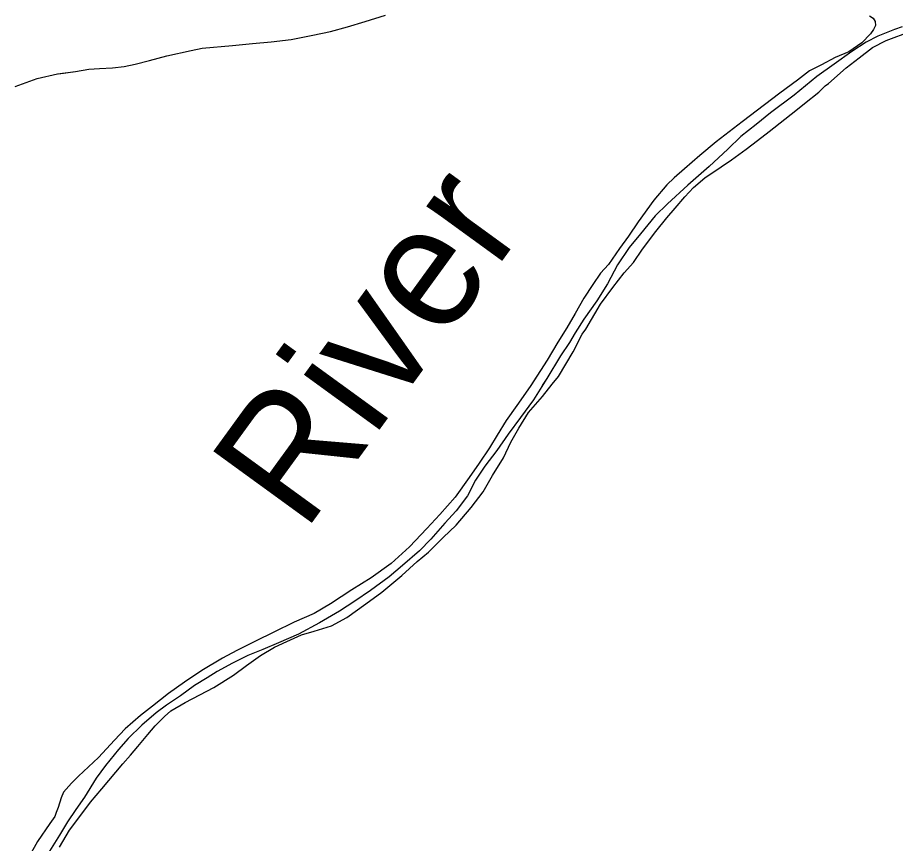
# Model space of a CAD drawing. Extents: x 31699 to 244310, y -8841 to 11474.
# Drawn here: x 98456.9 to 98710.6, y 2564.4 to 2803 of the extents above; entities that cross this region are included whole.
import ezdxf

# ---------------------------------------------------------------- set-up
doc = ezdxf.new("R2010")
doc.units = 0
doc.layers.add('R_Draft', color=7, linetype='Continuous')
doc.layers.add('R_Logo', color=7, linetype='Continuous')

msp = doc.modelspace()

# ---------------------------------------------------------------- linework, layer by layer
at = {"layer": 'R_Draft'}
for points in [[(98536.02, 2796.68), (98542.27, 2797.96), (98547.33, 2799.04), (98552.32, 2800.39), (98557.37, 2801.93), (98563.29, 2803.68)], [(98536.02, 2796.68), (98542.27, 2797.96), (98547.33, 2799.04), (98552.32, 2800.39), (98557.37, 2801.93), (98563.29, 2803.68)], [(98536.02, 2796.68), (98542.27, 2797.96), (98547.33, 2799.04), (98552.32, 2800.39), (98557.37, 2801.93), (98563.29, 2803.68)], [(98703.11, 2803.58), (98704.18, 2802.85), (98704.78, 2801.85), (98704.85, 2800.78), (98704.32, 2799.58), (98703.46, 2798.37), (98700.94, 2795.7), (98697.15, 2793.09), (98693.22, 2791.54), (98689.3, 2789.33), (98685.84, 2787.66), (98682.32, 2784.91), (98677.27, 2781.16), (98672.75, 2777.82), (98666.31, 2772.93), (98658.87, 2767.11), (98654.09, 2763.22), (98649.7, 2759.34), (98646.71, 2756.67), (98644.59, 2754.66), (98640.81, 2750.31), (98636.3, 2744.03), (98633.51, 2739.88), (98630.86, 2736.34), (98627.74, 2731.66), (98625.42, 2729.12), (98623.16, 2725.91), (98620.58, 2721.97), (98618.06, 2717.49), (98615.67, 2713.41), (98613.02, 2709.2), (98609.97, 2703.99), (98605.07, 2696.37), (98601.22, 2690.89), (98598.1, 2686.54), (98595.52, 2682.33), (98593.27, 2678.65), (98590.28, 2674.24), (98587.43, 2670.16), (98583.38, 2664.42), (98578.94, 2659.4), (98575.22, 2655.39), (98570.24, 2650.04)], [(98703.11, 2803.58), (98704.18, 2802.85), (98704.78, 2801.85), (98704.85, 2800.78), (98704.32, 2799.58), (98703.46, 2798.37), (98700.94, 2795.7), (98697.15, 2793.09), (98693.22, 2791.54), (98689.3, 2789.33), (98685.84, 2787.66), (98682.32, 2784.91), (98677.27, 2781.16), (98672.75, 2777.82), (98666.31, 2772.93), (98658.87, 2767.11), (98654.09, 2763.22), (98649.7, 2759.34), (98646.71, 2756.67), (98644.59, 2754.66), (98640.81, 2750.31), (98636.3, 2744.03), (98633.51, 2739.88), (98630.86, 2736.34), (98627.74, 2731.66), (98625.42, 2729.12), (98623.16, 2725.91), (98620.58, 2721.97), (98618.06, 2717.49), (98615.67, 2713.41), (98613.02, 2709.2), (98609.97, 2703.99), (98605.07, 2696.37), (98601.22, 2690.89), (98598.1, 2686.54), (98595.52, 2682.33), (98593.27, 2678.65), (98590.28, 2674.24), (98587.43, 2670.16), (98583.38, 2664.42), (98578.94, 2659.4), (98575.22, 2655.39), (98570.24, 2650.04)], [(98703.11, 2803.58), (98704.18, 2802.85), (98704.78, 2801.85), (98704.85, 2800.78), (98704.32, 2799.58), (98703.46, 2798.37), (98700.94, 2795.7), (98697.15, 2793.09), (98693.22, 2791.54), (98689.3, 2789.33), (98685.84, 2787.66), (98682.32, 2784.91), (98677.27, 2781.16), (98672.75, 2777.82), (98666.31, 2772.93), (98658.87, 2767.11), (98654.09, 2763.22), (98649.7, 2759.34), (98646.71, 2756.67), (98644.59, 2754.66), (98640.81, 2750.31), (98636.3, 2744.03), (98633.51, 2739.88), (98630.86, 2736.34), (98627.74, 2731.66), (98625.42, 2729.12), (98623.16, 2725.91), (98620.58, 2721.97), (98618.06, 2717.49), (98615.67, 2713.41), (98613.02, 2709.2), (98609.97, 2703.99), (98605.27, 2696.69)], [(98700.15, 2791.36), (98704, 2794.37), (98707.92, 2796.38), (98715.17, 2799.13)], [(98700.15, 2791.36), (98704, 2794.37), (98707.92, 2796.38), (98715.17, 2799.13)], [(98700.15, 2791.36), (98704, 2794.37), (98707.92, 2796.38), (98715.17, 2799.13)], [(98456.22, 2783.09), (98462.61, 2785.44), (98468.46, 2786.79), (98473.66, 2787.47), (98477.52, 2788.08), (98480.64, 2788.29), (98484.31, 2788.49), (98487.7, 2788.9), (98490.89, 2789.58), (98495.09, 2790.59), (98500.08, 2792), (98507.06, 2793.55), (98510.26, 2794.16), (98519.04, 2794.98), (98524.77, 2795.52), (98530.23, 2796), (98536.02, 2796.68)], [(98456.22, 2783.09), (98462.61, 2785.44), (98468.46, 2786.79), (98473.66, 2787.47), (98477.52, 2788.08), (98480.64, 2788.29), (98484.31, 2788.49), (98487.7, 2788.9), (98490.89, 2789.58), (98495.09, 2790.59), (98500.08, 2792), (98507.06, 2793.55), (98510.26, 2794.16), (98519.04, 2794.98), (98524.77, 2795.52), (98530.23, 2796), (98536.02, 2796.68)], [(98468.73, 2786.82), (98473.66, 2787.47), (98477.52, 2788.08), (98480.64, 2788.29), (98484.31, 2788.49), (98487.7, 2788.9), (98490.89, 2789.58), (98495.09, 2790.59), (98500.08, 2792), (98507.06, 2793.55), (98510.26, 2794.16), (98519.04, 2794.98), (98524.77, 2795.52), (98530.23, 2796), (98536.02, 2796.68)], [(98469.08, 2563.31), (98471.93, 2568.19), (98474.58, 2571.8), (98477.96, 2576.28), (98481.28, 2580.16), (98485.33, 2584.97), (98487.32, 2587.38), (98489.58, 2589.85), (98491.64, 2592.33), (98494.56, 2595.87), (98496.68, 2598.35), (98499.4, 2601.09), (98501.26, 2602.7), (98505.32, 2605.11), (98509.57, 2607.32), (98513.63, 2609.4), (98519.28, 2613.01), (98523.13, 2615.76), (98527.12, 2618.64), (98531.17, 2621.12), (98534.76, 2622.73), (98538.95, 2624.6), (98542.68, 2625.68), (98547.67, 2627.29), (98552.05, 2629.64), (98557.57, 2633.65), (98562.15, 2636.94), (98568, 2641.82), (98572.45, 2645.84), (98575.64, 2648.58), (98579.95, 2652.73), (98583.67, 2656.34), (98587.99, 2661.49), (98591.5, 2665.97), (98594.15, 2670.65), (98597.33, 2675.79), (98599.52, 2680.34), (98601.77, 2684.35), (98604.62, 2688.89), (98608.6, 2693.51), (98611.46, 2697.12), (98613.25, 2699.32), (98617.49, 2706.47), (98620.14, 2711.49), (98621.13, 2713.02), (98625.38, 2720.18), (98628.96, 2724.99), (98632.27, 2729.27), (98634.93, 2732.28), (98637.58, 2736.15), (98641.36, 2741.24), (98644.55, 2745.18), (98646.94, 2747.92), (98649.79, 2751.27), (98652.31, 2753.94), (98655.57, 2756.75), (98660.29, 2759.9), (98663.28, 2761.91), (98667.53, 2764.99), (98670.79, 2767.47), (98674.11, 2770.08), (98681.81, 2776.17), (98684.34, 2778.17), (98688.46, 2781.52), (98690.32, 2783.33), (98691.31, 2784), (98696.43, 2788.48), (98700.15, 2791.36)], [(98469.08, 2563.31), (98471.93, 2568.19), (98474.58, 2571.8), (98477.96, 2576.28), (98481.28, 2580.16), (98485.33, 2584.97), (98487.32, 2587.38), (98489.58, 2589.85), (98491.64, 2592.33), (98494.56, 2595.87), (98496.68, 2598.35), (98499.4, 2601.09), (98501.26, 2602.7), (98505.32, 2605.11), (98509.57, 2607.32), (98513.63, 2609.4), (98519.28, 2613.01), (98523.13, 2615.76), (98527.12, 2618.64), (98531.17, 2621.12), (98534.76, 2622.73), (98538.95, 2624.6), (98542.68, 2625.68), (98547.67, 2627.29), (98552.05, 2629.64), (98557.57, 2633.65), (98562.15, 2636.94), (98568, 2641.82), (98572.45, 2645.84), (98575.64, 2648.58), (98579.95, 2652.73), (98583.67, 2656.34), (98587.99, 2661.49), (98591.5, 2665.97), (98594.15, 2670.65), (98597.33, 2675.79), (98599.52, 2680.34), (98601.77, 2684.35), (98604.62, 2688.89), (98608.6, 2693.51), (98611.46, 2697.12), (98613.25, 2699.32), (98617.49, 2706.47), (98620.14, 2711.49), (98621.13, 2713.02), (98625.38, 2720.18), (98628.96, 2724.99), (98632.27, 2729.27), (98634.93, 2732.28), (98637.58, 2736.15), (98641.36, 2741.24), (98644.55, 2745.18), (98646.94, 2747.92), (98649.79, 2751.27), (98652.31, 2753.94), (98655.57, 2756.75), (98660.29, 2759.9), (98663.28, 2761.91), (98667.53, 2764.99), (98670.79, 2767.47), (98674.11, 2770.08), (98681.81, 2776.17), (98684.34, 2778.17), (98688.46, 2781.52), (98690.32, 2783.33), (98691.31, 2784), (98696.43, 2788.48), (98700.15, 2791.36)], [(98611.09, 2696.66), (98611.46, 2697.12), (98613.25, 2699.32), (98617.49, 2706.47), (98620.14, 2711.49), (98621.13, 2713.02), (98625.38, 2720.18), (98628.96, 2724.99), (98632.27, 2729.27), (98634.93, 2732.28), (98637.58, 2736.15), (98641.36, 2741.24), (98644.55, 2745.18), (98646.94, 2747.92), (98649.79, 2751.27), (98652.31, 2753.94), (98655.57, 2756.75), (98660.29, 2759.9), (98663.28, 2761.91), (98667.53, 2764.99), (98670.79, 2767.47), (98674.11, 2770.08), (98681.81, 2776.17), (98684.34, 2778.17), (98688.46, 2781.52), (98690.32, 2783.33), (98691.31, 2784), (98696.43, 2788.48), (98700.15, 2791.36)], [(98570.24, 2650.04), (98564.93, 2645.28), (98559.08, 2641.07), (98553.5, 2637.65), (98547.38, 2633.57), (98542.66, 2630.82), (98536.88, 2628.27), (98531.03, 2625.45), (98525.71, 2622.84), (98520.32, 2620.09), (98516.13, 2617.88), (98510.15, 2614.33), (98505.17, 2610.98), (98500.52, 2607.7), (98495.93, 2604.02), (98492.48, 2601.34), (98488.03, 2597.46), (98484.91, 2594.25), (98480.33, 2589.17), (98474.55, 2583.81), (98472.49, 2581.74), (98470.23, 2579.13), (98469.51, 2577.53), (98468.65, 2574.79), (98468.12, 2573.32), (98467.72, 2572.19), (98466.26, 2570.11), (98462.68, 2564.9), (98460.36, 2560.82)], [(98570.24, 2650.04), (98564.93, 2645.28), (98559.08, 2641.07), (98553.5, 2637.65), (98547.38, 2633.57), (98542.66, 2630.82), (98536.88, 2628.27), (98531.03, 2625.45), (98525.71, 2622.84), (98520.32, 2620.09), (98516.13, 2617.88), (98510.15, 2614.33), (98505.17, 2610.98), (98500.52, 2607.7), (98495.93, 2604.02), (98492.48, 2601.34), (98488.03, 2597.46), (98484.91, 2594.25), (98480.33, 2589.17), (98474.55, 2583.81), (98472.49, 2581.74), (98470.23, 2579.13), (98469.51, 2577.53), (98468.65, 2574.79), (98468.12, 2573.32), (98467.72, 2572.19), (98466.26, 2570.11), (98462.68, 2564.9), (98460.36, 2560.82)]]:
    msp.add_lwpolyline(points, dxfattribs=at)
at = {"layer": 'R_Logo'}
for points in [[(98712.57, 2800.33), (98710.38, 2799.59), (98705.52, 2797.64), (98702.2, 2795.9), (98698.08, 2793.22), (98692.9, 2789.61), (98687.91, 2785.99), (98681.4, 2780.64), (98674.56, 2775.55), (98670.37, 2772.14), (98665.92, 2768.66), (98662.2, 2765.04), (98656.82, 2759.96), (98650.65, 2754.61), (98644.8, 2749.19), (98641.15, 2745.71), (98636.97, 2740.56), (98633.72, 2736.61), (98630.34, 2731.6), (98627.42, 2726.05), (98624.37, 2721.17), (98620.59, 2715.83), (98618.07, 2711.95), (98616.48, 2709.14), (98613.83, 2705.27), (98609.85, 2698.71), (98606.01, 2692.57), (98602.23, 2687.48), (98598.71, 2682.67), (98595.4, 2677.92), (98592.01, 2673.38), (98589.3, 2669.3), (98586.91, 2664.82), (98583.66, 2660.48), (98580.41, 2656.87), (98576.36, 2652.32), (98573.04, 2648.91), (98568.13, 2644.69), (98564.27, 2641.41), (98558.96, 2637.46), (98554.37, 2634.38), (98549.99, 2631.44), (98544.2, 2628.15), (98538.09, 2624.87), (98532.37, 2622.32), (98527.84, 2620.44), (98523.46, 2618.63), (98519.07, 2616.42), (98514.61, 2614.07), (98511.75, 2612.26), (98508.1, 2609.99), (98504.05, 2607.04), (98499.99, 2604.29)], [(98712.57, 2800.33), (98710.38, 2799.59), (98705.52, 2797.64), (98702.2, 2795.9), (98698.08, 2793.22), (98692.9, 2789.61), (98687.91, 2785.99), (98681.4, 2780.64), (98674.56, 2775.55), (98670.37, 2772.14), (98665.92, 2768.66), (98662.2, 2765.04), (98656.82, 2759.96), (98650.65, 2754.61), (98644.8, 2749.19), (98641.15, 2745.71), (98636.97, 2740.56), (98633.72, 2736.61), (98630.34, 2731.6), (98627.42, 2726.05), (98624.37, 2721.17), (98620.59, 2715.83), (98618.07, 2711.95), (98616.48, 2709.14), (98613.83, 2705.27), (98609.85, 2698.71), (98606.01, 2692.57), (98602.23, 2687.48), (98598.71, 2682.67), (98595.4, 2677.92), (98592.01, 2673.38), (98589.3, 2669.3), (98586.91, 2664.82), (98583.66, 2660.48), (98580.41, 2656.87), (98576.36, 2652.32), (98573.04, 2648.91), (98568.13, 2644.69), (98564.27, 2641.41), (98558.96, 2637.46), (98554.37, 2634.38), (98549.99, 2631.44), (98544.2, 2628.15), (98538.09, 2624.87), (98532.37, 2622.32), (98527.84, 2620.44), (98523.46, 2618.63), (98519.07, 2616.42), (98514.61, 2614.07), (98511.75, 2612.26), (98508.1, 2609.99), (98504.05, 2607.04), (98499.99, 2604.29)], [(98712.57, 2800.33), (98710.38, 2799.59), (98705.52, 2797.64), (98702.2, 2795.9), (98698.08, 2793.22), (98692.9, 2789.61), (98687.91, 2785.99), (98681.4, 2780.64), (98674.56, 2775.55), (98670.37, 2772.14), (98665.92, 2768.66), (98662.2, 2765.04), (98656.82, 2759.96), (98650.65, 2754.61), (98644.8, 2749.19), (98641.15, 2745.71), (98636.97, 2740.56), (98633.72, 2736.61), (98630.34, 2731.6), (98627.42, 2726.05), (98624.37, 2721.17), (98620.59, 2715.83), (98618.07, 2711.95), (98616.48, 2709.14), (98613.83, 2705.27), (98609.85, 2698.71), (98608.58, 2696.67)], [(98499.99, 2604.29), (98497, 2602.15), (98492.82, 2598.54), (98488.9, 2594.66), (98486.05, 2591.52), (98482.33, 2586.9), (98479.68, 2583.22), (98476.23, 2577.74), (98473.78, 2574.2), (98471.32, 2570.59), (98469, 2566.78), (98466.15, 2562.17)], [(98499.99, 2604.29), (98497, 2602.15), (98492.82, 2598.54), (98488.9, 2594.66), (98486.05, 2591.52), (98482.33, 2586.9), (98479.68, 2583.22), (98476.23, 2577.74), (98473.78, 2574.2), (98471.32, 2570.59), (98469, 2566.78), (98466.15, 2562.17)]]:
    msp.add_lwpolyline(points, dxfattribs=at)

# ---------------------------------------------------------------- texts
at = {"layer": 'R_Draft'}
msp.add_text('River', height=35.2, rotation=54, dxfattribs=at).set_placement((98539.71, 2653.88))

doc.saveas('drawing.dxf')
